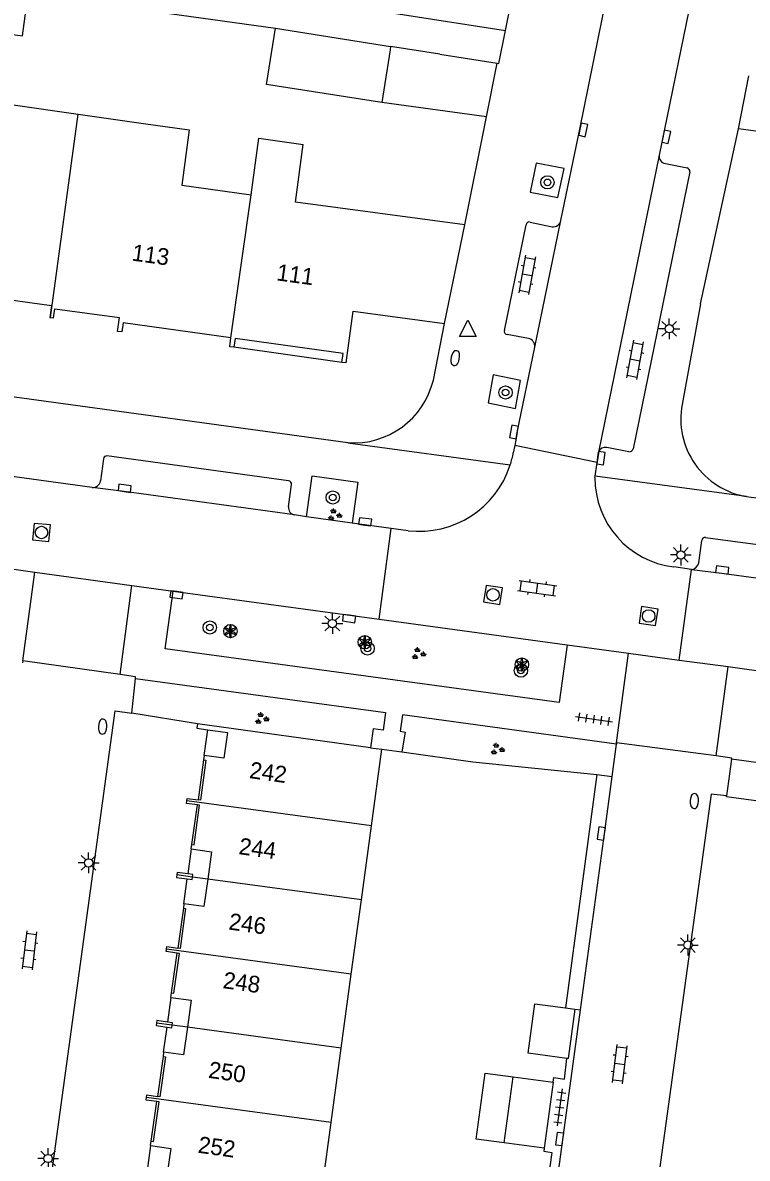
# Model space of a CAD drawing. Extents: x 132999 to 136000, y 398499 to 400501.
# Drawn here: x 134811.6 to 134855.1, y 399202.1 to 399270.4 of the extents above; entities that cross this region are included whole.
import ezdxf

# ---------------------------------------------------------------- set-up
doc = ezdxf.new("R2010")
doc.units = 0
for name, color, linetype in [('gg-afsc-erfafscheiding', 7, 'Continuous'), ('gg-afsc-haag', 7, 'Continuous'), ('gg-afsc-muur', 7, 'Continuous'), ('gg-anno-huisnummerreeks BGT', 7, 'Continuous'), ('gg-bbg-bijgebouw', 7, 'Continuous'), ('gg-bbg-gedigitaliseerde bebouwing', 7, 'Continuous'), ('gg-bbg-gedigitaliseerde bijgebouw', 7, 'Continuous'), ('gg-bbg-hoofdgebouw', 7, 'Continuous'), ('gg-bbg-luifel en loopbrug', 7, 'Continuous'), ('gg-bbg-onder overbouw', 7, 'Continuous'), ('gg-bbg-pand overbouw', 7, 'Continuous'), ('gg-bbg-pilaar onder overbouw', 7, 'Continuous'), ('gg-bbg-pilaar pand', 7, 'Continuous'), ('gg-bbg-tussenscheiding', 7, 'Continuous'), ('gg-bbg-tussenscheiding niveau 01', 7, 'Continuous'), ('gg-knt-verharding', 7, 'Continuous'), ('gg-knt-verharding nz', 7, 'Continuous'), ('gt-grn-groengrens', 7, 'Continuous'), ('gt-grn-weggrens', 7, 'Continuous'), ('gt-symb-boom', 7, 'Continuous'), ('gt-symb-brandkraan', 7, 'Continuous'), ('gt-symb-groenvak', 7, 'Continuous'), ('gt-symb-klinker verharding', 7, 'Continuous'), ('gt-symb-kolk', 7, 'Continuous'), ('gt-symb-lichtmast', 7, 'Continuous'), ('gt-symb-rioolschacht', 7, 'Continuous'), ('gt-symb-solitaire heester', 7, 'Continuous'), ('gt-symb-tegel verharding', 7, 'Continuous'), ('gt-symb-waterafsluiter', 7, 'Continuous')]:
    doc.layers.add(name, color=color, linetype=linetype)

# ---------------------------------------------------------------- blocks, each defined once
blk = doc.blocks.new('gt0-KOLK')
at = {"layer": 'gt-symb-kolk'}
blk.add_lwpolyline([(0, 0), (0.375, 0), (0.375, 0.4), (-0.375, 0.4), (-0.375, 0), (0, 0)], dxfattribs=at)
blk = doc.blocks.new('gt0-WAFSL')
at = {"layer": 'gt-symb-waterafsluiter'}
for p, q in [((-0.5, -0.333), (0, 0.667)), ((0, 0.667), (0.5, -0.333)), ((0.5, -0.333), (-0.5, -0.333))]:
    blk.add_line(p, q, dxfattribs=at)
blk = doc.blocks.new('gt0-KL1')
at = {"layer": 'gt-symb-klinker verharding'}
for p, q in [((-1.15, 0.3), (1.15, 0.3)), ((-1, -0.3), (-1, 0.3)), ((-0.5, 0.3), (-0.5, 0.45)), ((0, -0.3), (0, 0.3)), ((0.5, 0.3), (0.5, 0.45)), ((1, -0.3), (1, 0.3)), ((-1.15, -0.3), (1.15, -0.3)), ((-0.5, -0.45), (-0.5, -0.3)), ((0.5, -0.45), (0.5, -0.3))]:
    blk.add_line(p, q, dxfattribs=at)
blk = doc.blocks.new('gt0-BOOM')
at = {"layer": 'gt-symb-boom'}
for radius in [0.4, 0.2]:
    blk.add_circle((0, 0), radius, dxfattribs=at)
blk = doc.blocks.new('gt0-BR')
at = {"layer": 'gt-symb-brandkraan'}
for centre, radius, start, end in [((-0.244, 0), 0.206, 107.56694, 252.43307), ((0.599, -2.664), 3, 106.89205, 107.56694), ((0, -0.691), 0.938, 73.10799, 106.89205), ((-0.599, -2.664), 3, 72.43309, 73.10799), ((0.244, 0), 0.206, 287.56695, 72.43309), ((0.599, 2.664), 3, 252.43307, 253.10797), ((0, 0.691), 0.938, 253.10797, 286.89206), ((-0.599, 2.664), 3, 286.89206, 287.56695)]:
    blk.add_arc(centre, radius, start, end, dxfattribs=at)
blk = doc.blocks.new('gt0-LMAST')
at = {"layer": 'gt-symb-lichtmast'}
for p, q in [((-0.182, 0.173), (-0.447, 0.438)), ((-0.005, 0.246), (-0.005, 0.621)), ((0.172, 0.173), (0.437, 0.438)), ((-0.255, -0.004), (-0.63, -0.004)), ((-0.182, -0.181), (-0.447, -0.446)), ((-0.005, -0.254), (-0.005, -0.629)), ((0.437, -0.446), (0.172, -0.181)), ((0.245, -0.004), (0.62, -0.004))]:
    blk.add_line(p, q, dxfattribs=at)
blk.add_circle((-0.005, -0.004), 0.25, dxfattribs=at)
blk = doc.blocks.new('gt0-GRVAK')
at = {"layer": 'gt-symb-groenvak'}
for p, q in [((-0.11, 0.189), (-0.228, 0.24)), ((-0.182, 0.153), (0.088, 0.153)), ((-0.091, 0.211), (-0.156, 0.322)), ((-0.047, 0.214), (-0.047, 0.393)), ((-0.004, 0.211), (0.061, 0.322)), ((0.015, 0.189), (0.133, 0.24)), ((0.262, -0.052), (0.197, 0.059)), ((0.305, -0.049), (0.305, 0.13)), ((0.349, -0.052), (0.414, 0.059)), ((-0.245, -0.228), (-0.363, -0.177)), ((-0.318, -0.264), (-0.047, -0.264)), ((-0.226, -0.206), (-0.291, -0.095)), ((-0.183, -0.203), (-0.183, -0.024)), ((-0.139, -0.206), (-0.074, -0.095)), ((-0.12, -0.228), (-0.002, -0.177)), ((0.243, -0.074), (0.125, -0.023)), ((0.17, -0.11), (0.441, -0.11)), ((0.368, -0.074), (0.486, -0.023))]:
    blk.add_line(p, q, dxfattribs=at)
blk = doc.blocks.new('gt0-RS')
at = {"layer": 'gt-symb-rioolschacht'}
blk.add_lwpolyline([(-0.5, -0.5), (0.5, -0.5), (0.5, 0.5), (-0.5, 0.5)], close=True, dxfattribs=at)
blk.add_circle((0, 0), 0.375, dxfattribs=at)
blk = doc.blocks.new('gt0-SH')
at = {"layer": 'gt-symb-solitaire heester'}
blk.add_circle((0, 0), 0.4, dxfattribs=at)
for centre, start, end in [((-0.346, 0.2), 270, 30), ((-0.346, -0.2), 330, 90), ((0, 0.4), 210, 330), ((0.346, 0.2), 150, 270), ((0.346, -0.2), 90, 210), ((0, -0.4), 30, 150)]:
    blk.add_arc(centre, 0.4, start, end, dxfattribs=at)
blk = doc.blocks.new('gt0-TEG1')
at = {"layer": 'gt-symb-tegel verharding'}
for p, q in [((-1.125, 0), (1.125, 0)), ((-0.9, -0.25), (-0.9, 0.25)), ((-0.45, -0.25), (-0.45, 0.25)), ((0, -0.25), (0, 0.25)), ((0.45, -0.25), (0.45, 0.25)), ((0.9, -0.25), (0.9, 0.25))]:
    blk.add_line(p, q, dxfattribs=at)

msp = doc.modelspace()

# ---------------------------------------------------------------- linework, layer by layer
at = {"layer": 'gg-afsc-erfafscheiding'}
for p, q in [((134811.896, 399272.114), (134826.763, 399270.039)), ((134839.441, 399264.717), (134833.146, 399265.572)), ((134838.136, 399258.221), (134839.441, 399264.717)), ((134846.076, 399225.178), (134844.201, 399211.137))]:
    msp.add_line(p, q, dxfattribs=at)
for points in [[(134857.865, 399223.296), (134853.861, 399223.829), (134853.869, 399223.885)], [(134843.461, 399206.661), (134843.501, 399206.944), (134844.13, 399206.856), (134844.268, 399208.102)], [(134842.907, 399202.697), (134842.883, 399202.523), (134843.381, 399202.444), (134842.735, 399197.837), (134842.379, 399197.888)]]:
    msp.add_lwpolyline(points, dxfattribs=at)
at = {"layer": 'gg-afsc-haag'}
msp.add_line((134838.622, 399225.938), (134846.076, 399225.178), dxfattribs=at)
at = {"layer": 'gg-afsc-muur'}
for p, q in [((134836.641, 399268.483), (134833.678, 399268.95)), ((134852.298, 399253.476), (134854.586, 399263.997)), ((134833.15, 399226.69), (134834.362, 399226.523)), ((134834.362, 399226.523), (134838.622, 399225.938))]:
    msp.add_line(p, q, dxfattribs=at)
at = {"layer": 'gg-bbg-bijgebouw'}
for p, q in [((134826.763, 399270.039), (134833.678, 399268.95)), ((134833.678, 399268.95), (134833.646, 399268.749)), ((134833.646, 399268.749), (134833.146, 399265.572)), ((134854.586, 399263.997), (134855.205, 399267.185)), ((134864.879, 399262.607), (134854.586, 399263.997))]:
    msp.add_line(p, q, dxfattribs=at)
msp.add_lwpolyline([(134833.146, 399265.572), (134826.231, 399266.661), (134826.763, 399270.039)], dxfattribs=at)
at = {"layer": 'gg-bbg-gedigitaliseerde bebouwing'}
for p, q in [((134810.85, 399265.465), (134814.912, 399264.88)), ((134814.912, 399264.88), (134818.833, 399264.316))]:
    msp.add_line(p, q, dxfattribs=at)
for points in [[(134818.833, 399264.316), (134821.581, 399263.94), (134821.125, 399260.605), (134825.306, 399260.033)], [(134825.306, 399260.033), (134825.77, 399263.422), (134828.43, 399263.06)]]:
    msp.add_lwpolyline(points, dxfattribs=at)
at = {"layer": 'gg-bbg-gedigitaliseerde bijgebouw'}
for p, q in [((134844.201, 399211.137), (134844.76, 399211.062)), ((134840.512, 399203.021), (134841.05, 399206.988)), ((134841.05, 399206.988), (134843.461, 399206.661)), ((134843.461, 399206.661), (134842.907, 399202.697)), ((134842.907, 399202.697), (134840.512, 399203.021))]:
    msp.add_line(p, q, dxfattribs=at)
for points in [[(134804.716, 399270.506), (134811.552, 399269.578), (134811.896, 399272.114)], [(134844.268, 399208.102), (134841.949, 399208.416), (134842.352, 399211.388), (134844.201, 399211.137)], [(134844.76, 399211.062), (134844.354, 399208.092), (134844.268, 399208.102)]]:
    msp.add_lwpolyline(points, dxfattribs=at)
at = {"layer": 'gg-bbg-hoofdgebouw'}
for p, q in [((134827.96, 399259.59), (134828.43, 399263.06)), ((134838.136, 399258.221), (134827.96, 399259.59)), ((134836.928, 399252.287), (134838.136, 399258.221)), ((134831.01, 399249.92), (134830.75, 399249.941)), ((134832.478, 399226.783), (134822.07, 399228.21)), ((134832.478, 399226.783), (134833.15, 399226.69)), ((134832.525, 399222.079), (134833.15, 399226.69)), ((134822.48, 399226.32), (134822.444, 399226.058)), ((134831.922, 399217.628), (134832.525, 399222.079)), ((134821.7, 399220.7), (134821.738, 399220.97)), ((134821.26, 399217.39), (134821.224, 399217.128)), ((134831.318, 399213.168), (134831.922, 399217.628)), ((134830.714, 399208.715), (134831.318, 399213.168)), ((134820.48, 399211.77), (134820.518, 399212.04)), ((134820.04, 399208.47), (134820.004, 399208.208)), ((134830.109, 399204.247), (134830.714, 399208.715)), ((134829.504, 399199.784), (134830.109, 399204.247)), ((134819.26, 399202.86), (134819.296, 399203.122))]:
    msp.add_line(p, q, dxfattribs=at)
for points in [[(134802.47, 399253.906), (134802.51, 399253.9), (134802.58, 399254.45), (134809.06, 399253.57), (134808.99, 399253.02), (134809.26, 399252.99), (134809.38, 399253.91), (134813.31, 399253.37), (134813.21, 399252.65), (134813.24, 399252.646)], [(134813.24, 399252.646), (134813.42, 399252.62), (134813.5, 399253.17), (134817.387, 399252.639)], [(134824.086, 399251.427), (134817.599, 399252.323), (134817.524, 399251.778), (134817.275, 399251.816), (134817.387, 399252.639)], [(134831.01, 399249.92), (134831.426, 399253.029), (134836.928, 399252.287)], [(134824.268, 399250.862), (134824.012, 399250.891), (134824.086, 399251.427)], [(134822.07, 399228.21), (134822.03, 399227.95), (134822.697, 399227.856)], [(134822.066, 399223.337), (134821.415, 399223.428), (134821.436, 399223.582)], [(134821.436, 399223.582), (134821.456, 399223.735), (134822.109, 399223.644)], [(134820.849, 399214.428), (134820.2, 399214.518), (134820.221, 399214.672)], [(134820.221, 399214.672), (134820.242, 399214.826), (134820.892, 399214.735)], [(134819.628, 399205.508), (134818.984, 399205.598), (134819.006, 399205.752)], [(134819.006, 399205.752), (134819.027, 399205.905), (134819.671, 399205.815)]]:
    msp.add_lwpolyline(points, dxfattribs=at)
at = {"layer": 'gg-bbg-luifel en loopbrug'}
msp.add_lwpolyline([(134840.512, 399203.021), (134838.827, 399203.25), (134839.365, 399207.216), (134841.05, 399206.988)], dxfattribs=at)
at = {"layer": 'gg-bbg-onder overbouw'}
for points in [[(134830.75, 399249.941), (134830.827, 399250.486), (134824.343, 399251.395), (134824.268, 399250.862)], [(134822.697, 399227.856), (134823.87, 399227.69), (134823.66, 399226.16), (134822.48, 399226.32)], [(134822.444, 399226.058), (134822.582, 399226.038), (134822.247, 399223.625), (134822.109, 399223.644)], [(134821.738, 399220.97), (134821.876, 399220.951), (134822.205, 399223.318), (134822.066, 399223.337)], [(134821.7, 399220.7), (134822.92, 399220.53), (134822.69, 399218.879)], [(134822.69, 399218.879), (134822.46, 399217.23), (134821.26, 399217.39)], [(134821.224, 399217.128), (134821.362, 399217.108), (134821.03, 399214.716), (134820.892, 399214.735)], [(134820.518, 399212.04), (134820.656, 399212.021), (134820.988, 399214.409), (134820.849, 399214.428)], [(134820.48, 399211.77), (134821.7, 399211.61), (134821.471, 399209.968)], [(134821.471, 399209.968), (134821.24, 399208.31), (134820.04, 399208.47)], [(134820.004, 399208.208), (134820.142, 399208.188), (134819.81, 399205.796), (134819.671, 399205.815)], [(134819.296, 399203.122), (134819.435, 399203.103), (134819.767, 399205.489), (134819.628, 399205.508)], [(134819.26, 399202.86), (134820.47, 399202.69), (134820.24, 399201.039)]]:
    msp.add_lwpolyline(points, dxfattribs=at)
at = {"layer": 'gg-bbg-pand overbouw'}
for p, q in [((134830.75, 399249.941), (134824.268, 399250.862)), ((134822.48, 399226.32), (134822.697, 399227.856)), ((134822.444, 399226.058), (134822.109, 399223.644)), ((134821.738, 399220.97), (134822.066, 399223.337)), ((134821.7, 399220.7), (134821.495, 399219.196)), ((134821.26, 399217.39), (134821.464, 399218.888)), ((134821.224, 399217.128), (134820.892, 399214.735)), ((134820.518, 399212.04), (134820.849, 399214.428)), ((134820.48, 399211.77), (134820.275, 399210.28)), ((134820.04, 399208.47), (134820.248, 399209.98)), ((134820.004, 399208.208), (134819.671, 399205.815)), ((134819.296, 399203.122), (134819.628, 399205.508)), ((134819.26, 399202.86), (134819.052, 399201.351))]:
    msp.add_line(p, q, dxfattribs=at)
at = {"layer": 'gg-bbg-pilaar onder overbouw'}
for points in [[(134821.771, 399219.003), (134821.792, 399219.156), (134821.495, 399219.196)], [(134821.464, 399218.888), (134821.75, 399218.849), (134821.771, 399219.003)], [(134820.55, 399210.09), (134820.57, 399210.239), (134820.275, 399210.28)], [(134820.248, 399209.98), (134820.529, 399209.941), (134820.55, 399210.09)]]:
    msp.add_lwpolyline(points, dxfattribs=at)
at = {"layer": 'gg-bbg-pilaar pand'}
for points in [[(134820.83, 399219.131), (134820.809, 399218.977), (134821.464, 399218.888)], [(134821.495, 399219.196), (134820.85, 399219.284), (134820.83, 399219.131)], [(134819.609, 399210.22), (134819.588, 399210.07), (134820.248, 399209.98)], [(134820.275, 399210.28), (134819.629, 399210.369), (134819.609, 399210.22)]]:
    msp.add_lwpolyline(points, dxfattribs=at)
at = {"layer": 'gg-bbg-tussenscheiding'}
for p, q in [((134813.24, 399252.646), (134814.912, 399264.88)), ((134824.086, 399251.427), (134825.306, 399260.033)), ((134832.525, 399222.079), (134821.436, 399223.582)), ((134821.771, 399219.003), (134820.83, 399219.131)), ((134831.922, 399217.628), (134822.69, 399218.879)), ((134831.318, 399213.168), (134820.221, 399214.672)), ((134820.55, 399210.09), (134819.609, 399210.22)), ((134830.714, 399208.715), (134821.471, 399209.968)), ((134830.109, 399204.247), (134819.006, 399205.752))]:
    msp.add_line(p, q, dxfattribs=at)
at = {"layer": 'gg-bbg-tussenscheiding niveau 01'}
for p, q in [((134822.69, 399218.879), (134821.771, 399219.003)), ((134821.471, 399209.968), (134820.55, 399210.09))]:
    msp.add_line(p, q, dxfattribs=at)
at = {"layer": 'gg-knt-verharding'}
for p, q in [((134840.581, 399269.898), (134852.987, 399330.404)), ((134852.293, 399274.456), (134849.82, 399262.415)), ((134833.872, 399270.955), (134840.581, 399269.898)), ((134836.641, 399268.483), (134840.089, 399267.94)), ((134839.441, 399264.717), (134840.089, 399267.94)), ((134840.089, 399267.94), (134840.177, 399267.926)), ((134851.659, 399261.411), (134848.262, 399244.75)), ((134850.194, 399261.904), (134851.502, 399261.639)), ((134840.522, 399251.858), (134841.829, 399258.226)), ((134842.061, 399258.39), (134843.39, 399258.108)), ((134852.298, 399253.476), (134851.201, 399247.422)), ((134836.252, 399248.886), (134836.928, 399252.287)), ((134841.97, 399251.394), (134840.683, 399251.633)), ((134831.106, 399245.115), (134787.437, 399251.101)), ((134841.294, 399245.727), (134842.356, 399250.855)), ((134841.294, 399245.727), (134841.143, 399244.957)), ((134827.551, 399242.82), (134816.63, 399244.321)), ((134841.143, 399244.957), (134841.056, 399244.513)), ((134846.09, 399243.93), (134841.143, 399244.957)), ((134846.09, 399243.93), (134846.185, 399244.546)), ((134848.006, 399244.579), (134846.67, 399244.839)), ((134815.74, 399242.43), (134803.636, 399244.083)), ((134816.418, 399244.159), (134816.242, 399242.82)), ((134845.971, 399243.114), (134846.09, 399243.93)), ((134845.958, 399243.026), (134845.971, 399243.114)), ((134827.541, 399241.265), (134827.716, 399242.606)), ((134855.067, 399241.876), (134884.476, 399237.875)), ((134828.618, 399240.672), (134827.904, 399240.775)), ((134831.364, 399240.276), (134828.618, 399240.672)), ((134833.712, 399239.961), (134831.364, 399240.276)), ((134832.995, 399234.511), (134833.712, 399239.961)), ((134834.737, 399239.829), (134833.712, 399239.961)), ((134852.2, 399237.904), (134852.381, 399239.243)), ((134852.6, 399239.424), (134873.438, 399236.58)), ((134807.925, 399237.943), (134812.29, 399237.344)), ((134851.768, 399237.502), (134850.709, 399237.648)), ((134851.032, 399232.054), (134851.768, 399237.502)), ((134812.29, 399237.344), (134818.134, 399236.542)), ((134818.134, 399236.542), (134820.616, 399236.201)), ((134820.616, 399236.201), (134832.995, 399234.511)), ((134832.995, 399234.511), (134844.284, 399232.973)), ((134844.284, 399232.973), (134847.985, 399232.469)), ((134847.985, 399232.469), (134851.032, 399232.054)), ((134851.032, 399232.054), (134853.96, 399231.655)), ((134811.58, 399232.011), (134811.561, 399231.876)), ((134817.421, 399231.184), (134811.58, 399232.011)), ((134853.96, 399231.655), (134857.044, 399231.235)), ((134818.131, 399228.857), (134818.34, 399230.949)), ((134847, 399225.052), (134847.257, 399227.003)), ((134847.267, 399227.075), (134847.257, 399227.003)), ((134853.245, 399226.284), (134847.267, 399227.075)), ((134854.173, 399226.09), (134853.869, 399223.885)), ((134842.692, 399193.423), (134845.1, 399211.016)), ((134844.76, 399211.062), (134845.1, 399211.016))]:
    msp.add_line(p, q, dxfattribs=at)
for points in [[(134843.917, 399258.479), (134845.062, 399263.969), (134847.248, 399274.75)], [(134842.066, 399260.179), (134843.734, 399259.867), (134844.106, 399261.611), (134842.437, 399261.923), (134842.066, 399260.179)], [(134839.54, 399247.509), (134841.182, 399247.177), (134841.493, 399248.869), (134839.851, 399249.2), (134839.54, 399247.509)], [(134828.618, 399240.672), (134828.971, 399243.122), (134831.72, 399242.743), (134831.364, 399240.276)], [(134844.284, 399232.973), (134843.812, 399229.505), (134820.139, 399232.727), (134820.616, 399236.201)], [(134818.34, 399230.949), (134818.355, 399231.052), (134817.421, 399231.184)], [(134818.34, 399230.949), (134833.372, 399228.897), (134833.227, 399227.833), (134832.632, 399227.914), (134832.478, 399226.783)], [(134812.203, 399193.012), (134817.129, 399228.99), (134818.131, 399228.857)], [(134847.257, 399227.003), (134834.394, 399228.758), (134834.259, 399227.769), (134834.555, 399227.722), (134834.362, 399226.523)], [(134854.173, 399226.09), (134854.182, 399226.16), (134853.245, 399226.284)], [(134873.986, 399221.126), (134874.292, 399223.358), (134854.173, 399226.09)], [(134845.1, 399211.016), (134846.545, 399221.595), (134847, 399225.052)], [(134853.869, 399223.885), (134852.94, 399223.991), (134846.868, 399179.882)]]:
    msp.add_lwpolyline(points, dxfattribs=at)
for centre, radius, start, end in [((134850.261, 399262.345), 0.446, 171.03357, 261.36709), ((134851.46, 399261.442), 0.202, 351.16907, 77.93325), ((134842.012, 399258.214), 0.183, 74.31519, 176.19752), ((134843.449, 399258.585), 0.48, 263.00355, 347.28638), ((134840.673, 399251.796), 0.164, 157.83878, 273.33287), ((134841.835, 399250.89), 0.522, 356.18977, 75.02624), ((134831.44, 399250.057), 4.953, 266.13833, 346.32975), ((134855.868, 399246.555), 4.747, 169.47212, 260.28697), ((134816.615, 399244.121), 0.201, 85.6957, 169.07487), ((134835.409, 399245.548), 5.741, 342.12724, 349.61491), ((134846.594, 399244.417), 0.429, 79.75144, 162.52289), ((134848.034, 399244.815), 0.237, 263.28703, 344.19634), ((134835.392, 399245.549), 5.758, 263.46868, 342.16586), ((134851.358, 399243.009), 5.4, 179.82185, 263.0938), ((134815.78, 399242.897), 0.468, 265.10117, 350.58556), ((134827.545, 399242.645), 0.175, 347.19703, 88.06943), ((134827.994, 399241.221), 0.455, 174.47328, 258.59003), ((134852.566, 399239.242), 0.185, 79.54716, 179.59921), ((134851.726, 399237.981), 0.481, 275.06656, 350.81322)]:
    msp.add_arc(centre, radius, start, end, dxfattribs=at)
at = {"layer": 'gg-knt-verharding nz'}
for p, q in [((134849.82, 399262.415), (134846.185, 399244.546)), ((134842.356, 399250.855), (134843.917, 399258.479))]:
    msp.add_line(p, q, dxfattribs=at)
for points in [[(134827.904, 399240.775), (134817.671, 399242.186), (134815.74, 399242.43)], [(134851.768, 399237.502), (134853.588, 399237.268), (134872.267, 399234.728), (134873.827, 399234.54)]]:
    msp.add_lwpolyline(points, dxfattribs=at)
at = {"layer": 'gt-grn-groengrens'}
for p, q in [((134822.07, 399228.21), (134818.131, 399228.857)), ((134846.076, 399225.178), (134847, 399225.052))]:
    msp.add_line(p, q, dxfattribs=at)
at = {"layer": 'gt-grn-weggrens'}
for p, q in [((134840.177, 399267.926), (134840.581, 399269.898)), ((134831.106, 399245.115), (134840.873, 399243.786)), ((134855.067, 399241.876), (134845.971, 399243.114)), ((134811.58, 399232.011), (134812.29, 399237.344)), ((134817.421, 399231.184), (134818.134, 399236.542)), ((134847.267, 399227.075), (134847.985, 399232.469)), ((134853.245, 399226.284), (134853.96, 399231.655))]:
    msp.add_line(p, q, dxfattribs=at)

# ---------------------------------------------------------------- block references
at = {"layer": 'gt-symb-boom'}
for p in [(134843.109, 399260.775), (134840.594, 399248.138), (134830.202, 399241.824), (134822.811, 399234.01), (134832.298, 399232.745), (134841.514, 399231.419)]:
    msp.add_blockref('gt0-BOOM', p, dxfattribs=at)
at = {"layer": 'gt-symb-brandkraan'}
for p, rotation in [((134837.57, 399250.209), -102.24285957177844), ((134816.373, 399228.048), -92.93050747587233), ((134851.936, 399223.575), -91.92904689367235)]:
    msp.add_blockref('gt0-BR', p, dxfattribs=dict(at, rotation=rotation))
at = {"layer": 'gt-symb-groenvak'}
for p in [(134830.299, 399240.774), (134835.344, 399232.428), (134825.92, 399228.533), (134840.08, 399226.69)]:
    msp.add_blockref('gt0-GRVAK', p, dxfattribs=at)
at = {"layer": 'gt-symb-klinker verharding'}
for p, rotation in [((134841.88, 399255.219), -100.30997039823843), ((134848.364, 399250.102), -100.30997039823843), ((134842.497, 399236.372), -8.16250946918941), ((134811.969, 399214.595), -96.89054831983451), ((134847.452, 399207.753), 82.99574075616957)]:
    msp.add_blockref('gt0-KL1', p, dxfattribs=dict(at, rotation=rotation))
at = {"layer": 'gt-symb-kolk'}
for p, rotation in [((134845.062, 399263.969), -101.77062600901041), ((134850.056, 399263.55), -101.5907368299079), ((134841.294, 399245.727), 79.45426563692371), ((134846.133, 399244.227), -98.21920924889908), ((134817.671, 399242.186), -7.852761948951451), ((134832.125, 399240.166), -7.355219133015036), ((134853.588, 399237.268), -7.16906075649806), ((134820.84, 399236.17), 172.1803171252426), ((134831.21, 399234.746), 172.1803171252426), ((134846.545, 399221.595), 82.22138708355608), ((134844.037, 399203.227), 82.18831204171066)]:
    msp.add_blockref('gt0-KOLK', p, dxfattribs=dict(at, rotation=rotation))
at = {"layer": 'gt-symb-lichtmast'}
for p in [(134850.437, 399251.975), (134851.13, 399238.375), (134830.185, 399234.25), (134815.536, 399219.858), (134851.555, 399214.921), (134813.101, 399202.085)]:
    msp.add_blockref('gt0-LMAST', p, dxfattribs=at)
at = {"layer": 'gt-symb-rioolschacht'}
for p, rotation in [((134812.7, 399239.725), 174.35042898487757), ((134839.833, 399235.97), 171.063032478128), ((134849.187, 399234.696), 171.2421801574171)]:
    msp.add_blockref('gt0-RS', p, dxfattribs=dict(at, rotation=rotation))
at = {"layer": 'gt-symb-solitaire heester'}
for p in [(134824.051, 399233.791), (134832.128, 399233.122), (134841.572, 399231.779)]:
    msp.add_blockref('gt0-SH', p, dxfattribs=at)
at = {"layer": 'gt-symb-tegel verharding'}
for p, rotation in [((134845.903, 399228.495), -8.16250946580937), ((134843.848, 399205.155), -97.46597406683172)]:
    msp.add_blockref('gt0-TEG1', p, dxfattribs=dict(at, rotation=rotation))
at = {"layer": 'gt-symb-waterafsluiter'}
msp.add_blockref('gt0-WAFSL', (134838.328, 399251.83), dxfattribs=at)

# ---------------------------------------------------------------- texts
at = {"layer": 'gg-anno-huisnummerreeks BGT'}
for s, rotation, p in [('113', 352.2, (134818.09, 399256.076)), ('111', 352.2, (134826.786, 399254.888)), ('242', 352.1, (134825.154, 399224.959)), ('244', 352.1, (134824.518, 399220.386)), ('246', 352.1, (134823.909, 399215.855)), ('248', 352.1, (134823.561, 399212.329)), ('250', 352.1, (134822.689, 399206.938)), ('252', 352.1, (134822.063, 399202.434))]:
    msp.add_text(s, height=1, rotation=rotation, dxfattribs=at).set_placement(p)

doc.saveas('drawing.dxf')
